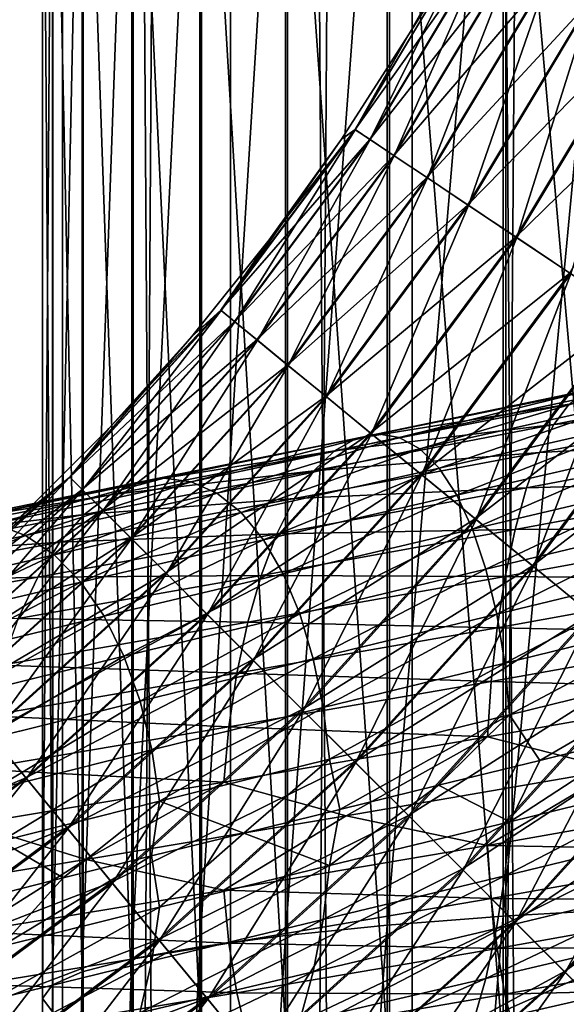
# Model space of a CAD drawing. Header units: metres. Extents: x -44 to 117, y -432 to 89.
# Tile 612 of 656: x -8.66 to -4.72, y -220.5 to -213.4. Entities that reach past the tile are written whole.
import ezdxf

# ---------------------------------------------------------------- set-up
doc = ezdxf.new("R2010")
doc.units = ezdxf.units.M
doc.layers.add('solid_125568', color=7, linetype='CONTINUOUS')

msp = doc.modelspace()

# ---------------------------------------------------------------- linework, layer by layer
at = {"layer": 'solid_125568'}
for points in [[(-4.446262, -312.487854, 241.561676), (-4.446262, -117.692879, 207.214066), (-5.834389, -117.79686, 206.62439)], [(-5.834389, -312.591827, 240.972), (-5.834389, -117.79686, 206.62439), (-7.143617, -117.928116, 205.87999)], [(-5.834389, -312.591827, 240.972), (-4.446262, -312.487854, 241.561676), (-5.834389, -117.79686, 206.62439)], [(-7.143617, -312.723083, 240.2276), (-7.143617, -117.928116, 205.87999), (-8.356239, -118.084877, 204.990936)], [(-7.143617, -312.723083, 240.2276), (-5.834389, -312.591827, 240.972), (-7.143617, -117.928116, 205.87999)], [(-8.356239, -312.879852, 239.338547), (-8.356239, -118.084877, 204.990936), (-9.455857, -118.26503, 203.969254)], [(-8.356239, -312.879852, 239.338547), (-7.143617, -312.723083, 240.2276), (-8.356239, -118.084877, 204.990936)], [(-9.455857, -313.059998, 238.316864), (-8.356239, -312.879852, 239.338547), (-9.455857, -118.26503, 203.969254)], [(-9.455857, -316.158295, 220.745651), (-9.455857, -121.363304, 186.398041), (-8.356239, -121.543457, 185.376373)], [(-8.356239, -316.33844, 219.723969), (-9.455857, -316.158295, 220.745651), (-8.356239, -121.543457, 185.376373)], [(-8.356239, -316.33844, 219.723969), (-8.356239, -121.543457, 185.376373), (-7.143617, -121.700218, 184.48732)], [(-7.143617, -316.495209, 218.83493), (-8.356239, -316.33844, 219.723969), (-7.143617, -121.700218, 184.48732)], [(-7.143617, -316.495209, 218.83493), (-7.143617, -121.700218, 184.48732), (-5.834389, -121.831474, 183.74292)], [(-5.834389, -316.626465, 218.09053), (-7.143617, -316.495209, 218.83493), (-5.834389, -121.831474, 183.74292)], [(-5.834389, -316.626465, 218.09053), (-5.834389, -121.831474, 183.74292), (-4.446262, -121.935455, 183.153229)], [(-4.446262, -316.730438, 217.500839), (-5.834389, -316.626465, 218.09053), (-4.446262, -121.935455, 183.153229)], [(-5.178002, -210.093796, 938.995422), (-6.01434, -219.929932, 938.967041), (-6.01434, -210.12149, 939.729309)], [(-5.178002, -210.093796, 938.995422), (-5.178002, -219.865402, 938.235474), (-6.01434, -219.929932, 938.967041)], [(-4.252891, -210.07048, 938.377075), (-5.178002, -219.865402, 938.235474), (-5.178002, -210.093796, 938.995422)], [(-4.252891, -210.07048, 938.377075), (-4.252891, -219.81105, 937.61908), (-5.178002, -219.865402, 938.235474)], [(-6.747565, -210.153046, 940.566101), (-7.365107, -220.084854, 940.723633), (-7.365107, -210.187958, 941.491455)], [(-6.747565, -210.153046, 940.566101), (-6.747565, -220.003494, 939.801208), (-7.365107, -220.084854, 940.723633)], [(-6.01434, -210.12149, 939.729309), (-6.747565, -220.003494, 939.801208), (-6.747565, -210.153046, 940.566101)], [(-6.01434, -210.12149, 939.729309), (-6.01434, -219.929932, 938.967041), (-6.747565, -220.003494, 939.801208)], [(-7.856378, -210.225601, 942.489502), (-8.212955, -220.265228, 942.768921), (-8.212955, -210.265335, 943.543152)], [(-7.856378, -210.225601, 942.489502), (-7.856378, -220.172592, 941.718567), (-8.212955, -220.265228, 942.768921)], [(-7.365107, -210.187958, 941.491455), (-7.856378, -220.172592, 941.718567), (-7.856378, -210.225601, 942.489502)], [(-7.365107, -210.187958, 941.491455), (-7.365107, -220.084854, 940.723633), (-7.856378, -220.172592, 941.718567)], [(-8.428726, -210.306503, 944.634338), (-8.499991, -220.458755, 944.963135), (-8.499991, -210.348358, 945.744385)], [(-8.428726, -210.306503, 944.634338), (-8.428726, -220.36116, 943.856628), (-8.499991, -220.458755, 944.963135)], [(-8.212955, -210.265335, 943.543152), (-8.428726, -220.36116, 943.856628), (-8.428726, -210.306503, 944.634338)], [(-8.212955, -210.265335, 943.543152), (-8.212955, -220.265228, 942.768921), (-8.428726, -220.36116, 943.856628)], [(-8.499991, -210.348358, 945.744385), (-8.425529, -220.55632, 946.069458), (-8.425529, -210.390228, 946.854126)], [(-8.499991, -210.348358, 945.744385), (-8.499991, -220.458755, 944.963135), (-8.425529, -220.55632, 946.069458)], [(-8.425529, -210.390228, 946.854126), (-8.206614, -220.652191, 947.156555), (-8.206614, -210.431351, 947.944702)], [(-8.425529, -210.390228, 946.854126), (-8.425529, -220.55632, 946.069458), (-8.206614, -220.652191, 947.156555)], [(-8.206614, -210.431351, 947.944702), (-7.847002, -220.744736, 948.205872), (-7.847002, -210.471054, 948.997314)], [(-8.206614, -210.431351, 947.944702), (-8.206614, -220.652191, 947.156555), (-7.847002, -220.744736, 948.205872)], [(-7.847002, -210.471054, 948.997314), (-7.352857, -220.832352, 949.199341), (-7.352857, -210.508636, 949.993958)], [(-7.847002, -210.471054, 948.997314), (-7.847002, -220.744736, 948.205872), (-7.352857, -220.832352, 949.199341)], [(-7.352857, -210.508636, 949.993958), (-6.732651, -220.913544, 950.119995), (-6.732651, -210.543488, 950.917542)], [(-7.352857, -210.508636, 949.993958), (-7.352857, -220.832352, 949.199341), (-6.732651, -220.913544, 950.119995)], [(-6.732651, -210.543488, 950.917542), (-5.997018, -220.986923, 950.952026), (-5.997018, -210.574951, 951.752197)], [(-6.732651, -210.543488, 950.917542), (-6.732651, -220.913544, 950.119995), (-5.997018, -220.986923, 950.952026)], [(-5.997018, -210.574951, 951.752197), (-5.158569, -221.051239, 951.681213), (-5.158569, -210.602554, 952.483643)], [(-5.997018, -210.574951, 951.752197), (-5.997018, -220.986923, 950.952026), (-5.158569, -221.051239, 951.681213)], [(-5.158569, -210.602554, 952.483643), (-4.231679, -221.105347, 952.294983), (-4.231679, -210.625763, 953.099365)], [(-5.158569, -210.602554, 952.483643), (-5.158569, -221.051239, 951.681213), (-4.231679, -221.105347, 952.294983)], [(-5.861856, -213.506638, 450), (-5.422051, -212.728745, 450), (-5.410296, -212.798355, 449.452484)], [(-5.41165, -212.797638, 450.53775), (-5.422051, -212.728745, 450), (-5.861856, -213.506638, 450)], [(-5.41165, -212.797638, 450.53775), (-5.861856, -213.506638, 450), (-6.246198, -214.190002, 450.53775)], [(-5.41165, -212.797638, 450.53775), (-6.246198, -214.190002, 450.53775), (-5.299761, -212.857437, 451.072662)], [(-5.861856, -213.506638, 450), (-5.410296, -212.798355, 449.452484), (-6.244923, -214.190842, 449.452484)], [(-6.138177, -214.262177, 448.917908), (-6.244923, -214.190842, 449.452484), (-5.410296, -212.798355, 449.452484)], [(-5.297074, -212.858871, 448.917908), (-6.138177, -214.262177, 448.917908), (-5.410296, -212.798355, 449.452484)], [(-6.246198, -214.190002, 450.53775), (-6.14071, -214.260483, 451.072662), (-5.299761, -212.857437, 451.072662)], [(-5.299761, -212.857437, 451.072662), (-6.14071, -214.260483, 451.072662), (-5.11538, -212.955994, 451.581116)], [(-5.96315, -214.37912, 448.410065), (-6.138177, -214.262177, 448.917908), (-5.297074, -212.858871, 448.917908)], [(-5.111426, -212.958115, 448.410065), (-5.96315, -214.37912, 448.410065), (-5.297074, -212.858871, 448.917908)], [(-6.14071, -214.260483, 451.072662), (-5.966877, -214.376633, 451.581116), (-5.11538, -212.955994, 451.581116)], [(-5.11538, -212.955994, 451.581116), (-5.966877, -214.376633, 451.581116), (-4.863055, -213.090866, 452.050568)], [(-5.724157, -214.538818, 447.941406), (-5.96315, -214.37912, 448.410065), (-5.111426, -212.958115, 448.410065)], [(-4.857932, -213.093597, 447.941406), (-5.724157, -214.538818, 447.941406), (-5.111426, -212.958115, 448.410065)], [(-5.966877, -214.376633, 451.581116), (-5.728987, -214.535583, 452.050568), (-4.863055, -213.090866, 452.050568)], [(-4.863055, -213.090866, 452.050568), (-5.728987, -214.535583, 452.050568), (-4.549013, -213.258728, 452.469421)], [(-5.427097, -214.737305, 447.52356), (-5.724157, -214.538818, 447.941406), (-4.857932, -213.093597, 447.941406)], [(-4.542847, -213.262024, 447.52356), (-5.427097, -214.737305, 447.52356), (-4.857932, -213.093597, 447.941406)], [(-5.728987, -214.535583, 452.050568), (-5.43291, -214.733414, 452.469421), (-4.549013, -213.258728, 452.469421)], [(-4.549013, -213.258728, 452.469421), (-5.43291, -214.733414, 452.469421), (-4.181001, -213.455429, 452.827362)], [(-5.079298, -214.969696, 447.16684), (-5.427097, -214.737305, 447.52356), (-4.542847, -213.262024, 447.52356)], [(-4.173944, -213.459198, 447.16684), (-5.079298, -214.969696, 447.16684), (-4.542847, -213.262024, 447.52356)], [(-6.343132, -214.259583, 450), (-5.861856, -213.506638, 450), (-6.244923, -214.190842, 449.452484)], [(-6.246198, -214.190002, 450.53775), (-5.861856, -213.506638, 450), (-6.343132, -214.259583, 450)], [(-5.43291, -214.733414, 452.469421), (-5.085951, -214.965256, 452.827362), (-4.181001, -213.455429, 452.827362)], [(-4.181001, -213.455429, 452.827362), (-5.085951, -214.965256, 452.827362), (-3.7681, -213.676132, 453.115509)], [(-4.689341, -215.230255, 446.879974), (-5.079298, -214.969696, 447.16684), (-4.173944, -213.459198, 447.16684)], [(-5.085951, -214.965256, 452.827362), (-4.696671, -215.225357, 453.115509), (-3.7681, -213.676132, 453.115509)], [(-6.246198, -214.190002, 450.53775), (-6.864464, -214.985382, 450), (-7.213204, -215.493851, 450.53775)], [(-6.246198, -214.190002, 450.53775), (-7.213204, -215.493851, 450.53775), (-6.14071, -214.260483, 451.072662)], [(-6.343132, -214.259583, 450), (-6.244923, -214.190842, 449.452484), (-7.212018, -215.494827, 449.452484)], [(-7.112778, -215.576263, 448.917908), (-7.212018, -215.494827, 449.452484), (-6.244923, -214.190842, 449.452484)], [(-6.138177, -214.262177, 448.917908), (-7.112778, -215.576263, 448.917908), (-6.244923, -214.190842, 449.452484)], [(-6.246198, -214.190002, 450.53775), (-6.343132, -214.259583, 450), (-6.864464, -214.985382, 450)], [(-7.213204, -215.493851, 450.53775), (-7.115132, -215.574341, 451.072662), (-6.14071, -214.260483, 451.072662)], [(-6.864464, -214.985382, 450), (-6.343132, -214.259583, 450), (-7.212018, -215.494827, 449.452484)], [(-6.14071, -214.260483, 451.072662), (-7.115132, -215.574341, 451.072662), (-5.966877, -214.376633, 451.581116)], [(-6.950056, -215.709808, 448.410065), (-7.112778, -215.576263, 448.917908), (-6.138177, -214.262177, 448.917908)], [(-5.96315, -214.37912, 448.410065), (-6.950056, -215.709808, 448.410065), (-6.138177, -214.262177, 448.917908)], [(-7.115132, -215.574341, 451.072662), (-6.953521, -215.70697, 451.581116), (-5.966877, -214.376633, 451.581116)], [(-5.966877, -214.376633, 451.581116), (-6.953521, -215.70697, 451.581116), (-5.728987, -214.535583, 452.050568)], [(-6.727866, -215.892166, 447.941406), (-6.950056, -215.709808, 448.410065), (-5.96315, -214.37912, 448.410065)], [(-5.724157, -214.538818, 447.941406), (-6.727866, -215.892166, 447.941406), (-5.96315, -214.37912, 448.410065)], [(-6.953521, -215.70697, 451.581116), (-6.732357, -215.888474, 452.050568), (-5.728987, -214.535583, 452.050568)], [(-5.728987, -214.535583, 452.050568), (-6.732357, -215.888474, 452.050568), (-5.43291, -214.733414, 452.469421)], [(-6.451692, -216.118805, 447.52356), (-6.727866, -215.892166, 447.941406), (-5.724157, -214.538818, 447.941406)], [(-5.427097, -214.737305, 447.52356), (-6.451692, -216.118805, 447.52356), (-5.724157, -214.538818, 447.941406)], [(-6.732357, -215.888474, 452.050568), (-6.457097, -216.11438, 452.469421), (-5.43291, -214.733414, 452.469421)], [(-5.43291, -214.733414, 452.469421), (-6.457097, -216.11438, 452.469421), (-5.085951, -214.965256, 452.827362)], [(-6.128346, -216.384171, 447.16684), (-6.451692, -216.118805, 447.52356), (-5.427097, -214.737305, 447.52356)], [(-5.079298, -214.969696, 447.16684), (-6.128346, -216.384171, 447.16684), (-5.427097, -214.737305, 447.52356)], [(-7.424326, -215.68187, 450), (-6.864464, -214.985382, 450), (-7.212018, -215.494827, 449.452484)], [(-7.213204, -215.493851, 450.53775), (-6.864464, -214.985382, 450), (-7.424326, -215.68187, 450)], [(-6.457097, -216.11438, 452.469421), (-6.134532, -216.379089, 452.827362), (-5.085951, -214.965256, 452.827362)], [(-5.085951, -214.965256, 452.827362), (-6.134532, -216.379089, 452.827362), (-4.696671, -215.225357, 453.115509)], [(-5.765806, -216.681702, 446.879974), (-6.128346, -216.384171, 447.16684), (-5.079298, -214.969696, 447.16684)], [(-4.689341, -215.230255, 446.879974), (-5.765806, -216.681702, 446.879974), (-5.079298, -214.969696, 447.16684)], [(-6.134532, -216.379089, 452.827362), (-5.772621, -216.676102, 453.115509), (-4.696671, -215.225357, 453.115509)], [(-4.696671, -215.225357, 453.115509), (-5.772621, -216.676102, 453.115509), (-4.274673, -215.507324, 453.326813)], [(-5.373018, -217.004059, 446.670105), (-5.765806, -216.681702, 446.879974), (-4.689341, -215.230255, 446.879974)], [(-4.266848, -215.512558, 446.670105), (-5.373018, -217.004059, 446.670105), (-4.689341, -215.230255, 446.879974)], [(-7.213204, -215.493851, 450.53775), (-8.021074, -216.347046, 450), (-8.303353, -216.69664, 450.53775)], [(-7.213204, -215.493851, 450.53775), (-8.303353, -216.69664, 450.53775), (-7.115132, -215.574341, 451.072662)], [(-7.424326, -215.68187, 450), (-7.212018, -215.494827, 449.452484), (-8.302268, -216.697739, 449.452484)], [(-8.211489, -216.788513, 448.917908), (-8.302268, -216.697739, 449.452484), (-7.212018, -215.494827, 449.452484)], [(-7.112778, -215.576263, 448.917908), (-8.211489, -216.788513, 448.917908), (-7.212018, -215.494827, 449.452484)], [(-7.213204, -215.493851, 450.53775), (-7.424326, -215.68187, 450), (-8.021074, -216.347046, 450)], [(-5.772621, -216.676102, 453.115509), (-5.380292, -216.998077, 453.326813), (-4.274673, -215.507324, 453.326813)], [(-4.274673, -215.507324, 453.326813), (-5.380292, -216.998077, 453.326813), (-3.830369, -215.804199, 453.456055)], [(-8.303353, -216.69664, 450.53775), (-8.213643, -216.786362, 451.072662), (-7.115132, -215.574341, 451.072662)], [(-7.115132, -215.574341, 451.072662), (-8.213643, -216.786362, 451.072662), (-6.953521, -215.70697, 451.581116)], [(-8.06264, -216.937363, 448.410065), (-8.211489, -216.788513, 448.917908), (-7.112778, -215.576263, 448.917908)], [(-6.950056, -215.709808, 448.410065), (-8.06264, -216.937363, 448.410065), (-7.112778, -215.576263, 448.917908)], [(-4.959672, -217.343277, 446.542419), (-5.373018, -217.004059, 446.670105), (-4.266848, -215.512558, 446.670105)], [(-3.822242, -215.809631, 446.542419), (-4.959672, -217.343277, 446.542419), (-4.266848, -215.512558, 446.670105)], [(-8.021074, -216.347046, 450), (-7.424326, -215.68187, 450), (-8.302268, -216.697739, 449.452484)], [(-8.213643, -216.786362, 451.072662), (-8.06581, -216.934189, 451.581116), (-6.953521, -215.70697, 451.581116)], [(-6.953521, -215.70697, 451.581116), (-8.06581, -216.934189, 451.581116), (-6.732357, -215.888474, 452.050568)], [(-7.859394, -217.14061, 447.941406), (-8.06264, -216.937363, 448.410065), (-6.950056, -215.709808, 448.410065)], [(-6.727866, -215.892166, 447.941406), (-7.859394, -217.14061, 447.941406), (-6.950056, -215.709808, 448.410065)], [(-5.380292, -216.998077, 453.326813), (-4.967227, -217.337082, 453.456055), (-3.830369, -215.804199, 453.456055)], [(-3.830369, -215.804199, 453.456055), (-4.967227, -217.337082, 453.456055), (-3.374722, -216.108658, 453.5)], [(-4.535966, -217.69101, 446.5), (-4.959672, -217.343277, 446.542419), (-3.822242, -215.809631, 446.542419)], [(-8.06581, -216.934189, 451.581116), (-7.863501, -217.136505, 452.050568), (-6.732357, -215.888474, 452.050568)], [(-6.732357, -215.888474, 452.050568), (-7.863501, -217.136505, 452.050568), (-6.457097, -216.11438, 452.469421)], [(-7.606764, -217.393234, 447.52356), (-7.859394, -217.14061, 447.941406), (-6.727866, -215.892166, 447.941406)], [(-6.451692, -216.118805, 447.52356), (-7.606764, -217.393234, 447.52356), (-6.727866, -215.892166, 447.941406)], [(-3.028856, -215.964828, 964.315979), (-4.813557, -216.317291, 963.868347), (-3.093615, -216.166534, 964.66333)], [(-4.703399, -216.171753, 963.502136), (-4.813557, -216.317291, 963.868347), (-3.028856, -215.964828, 964.315979)], [(-4.474086, -216.049561, 962.721924), (-6.082345, -216.386154, 962.12915), (-4.589206, -216.082352, 963.116882)], [(-5.928038, -216.410706, 961.747803), (-6.082345, -216.386154, 962.12915), (-4.474086, -216.049561, 962.721924)], [(-4.360679, -216.073746, 962.326416), (-5.928038, -216.410706, 961.747803), (-4.474086, -216.049561, 962.721924)], [(-5.779234, -216.492386, 961.374756), (-5.928038, -216.410706, 961.747803), (-4.360679, -216.073746, 962.326416)], [(-4.251315, -216.155228, 961.939758), (-5.779234, -216.492386, 961.374756), (-4.360679, -216.073746, 962.326416)], [(-7.863501, -217.136505, 452.050568), (-7.611709, -217.38829, 452.469421), (-6.457097, -216.11438, 452.469421)], [(-6.457097, -216.11438, 452.469421), (-7.611709, -217.38829, 452.469421), (-6.134532, -216.379089, 452.827362)], [(-7.310986, -217.689011, 447.16684), (-7.606764, -217.393234, 447.52356), (-6.451692, -216.118805, 447.52356)], [(-6.128346, -216.384171, 447.16684), (-7.310986, -217.689011, 447.16684), (-6.451692, -216.118805, 447.52356)], [(-4.589206, -216.082352, 963.116882), (-6.238849, -216.418411, 962.509644), (-4.703399, -216.171753, 963.502136)], [(-6.082345, -216.386154, 962.12915), (-6.238849, -216.418411, 962.509644), (-4.589206, -216.082352, 963.116882)], [(-4.967227, -217.337082, 453.456055), (-4.543616, -217.684723, 453.5), (-3.374722, -216.108658, 453.5)], [(-4.703399, -216.171753, 963.502136), (-6.393934, -216.507111, 962.880432), (-4.813557, -216.317291, 963.868347)], [(-6.238849, -216.418411, 962.509644), (-6.393934, -216.507111, 962.880432), (-4.703399, -216.171753, 963.502136)], [(-5.639321, -216.631516, 961.019104), (-5.779234, -216.492386, 961.374756), (-4.251315, -216.155228, 961.939758)], [(-4.148396, -216.294281, 961.571472), (-5.639321, -216.631516, 961.019104), (-4.251315, -216.155228, 961.939758)], [(-3.093615, -216.166534, 964.66333), (-4.916538, -216.518524, 964.206482), (-3.152194, -216.422302, 964.973328)], [(-4.813557, -216.317291, 963.868347), (-4.916538, -216.518524, 964.206482), (-3.093615, -216.166534, 964.66333)], [(-8.652959, -216.978928, 450), (-8.021074, -216.347046, 450), (-8.302268, -216.697739, 449.452484)], [(-8.303353, -216.69664, 450.53775), (-8.021074, -216.347046, 450), (-8.652959, -216.978928, 450)], [(-4.813557, -216.317291, 963.868347), (-6.54354, -216.65181, 963.232666), (-4.916538, -216.518524, 964.206482)], [(-6.393934, -216.507111, 962.880432), (-6.54354, -216.65181, 963.232666), (-4.813557, -216.317291, 963.868347)], [(-5.511723, -216.827118, 960.689026), (-5.639321, -216.631516, 961.019104), (-4.148396, -216.294281, 961.571472)], [(-4.054469, -216.489975, 961.229919), (-5.511723, -216.827118, 960.689026), (-4.148396, -216.294281, 961.571472)], [(-6.238849, -216.418411, 962.509644), (-7.818278, -216.737244, 961.730774), (-6.393934, -216.507111, 962.880432)], [(-7.622154, -216.705948, 961.369019), (-7.818278, -216.737244, 961.730774), (-6.238849, -216.418411, 962.509644)], [(-6.082345, -216.386154, 962.12915), (-7.622154, -216.705948, 961.369019), (-6.238849, -216.418411, 962.509644)], [(-7.428681, -216.731247, 961.006042), (-7.622154, -216.705948, 961.369019), (-6.082345, -216.386154, 962.12915)], [(-7.611709, -217.38829, 452.469421), (-7.316644, -217.68335, 452.827362), (-6.134532, -216.379089, 452.827362)], [(-5.928038, -216.410706, 961.747803), (-7.428681, -216.731247, 961.006042), (-6.082345, -216.386154, 962.12915)], [(-7.242114, -216.813477, 960.650696), (-7.428681, -216.731247, 961.006042), (-5.928038, -216.410706, 961.747803)], [(-6.134532, -216.379089, 452.827362), (-7.316644, -217.68335, 452.827362), (-5.772621, -216.676102, 453.115509)], [(-6.979355, -218.020645, 446.879974), (-7.310986, -217.689011, 447.16684), (-6.128346, -216.384171, 447.16684)], [(-5.779234, -216.492386, 961.374756), (-7.242114, -216.813477, 960.650696), (-5.928038, -216.410706, 961.747803)], [(-5.765806, -216.681702, 446.879974), (-6.979355, -218.020645, 446.879974), (-6.128346, -216.384171, 447.16684)], [(-3.152194, -216.422302, 964.973328), (-5.009942, -216.773682, 964.508057), (-3.204048, -216.724777, 965.241028)], [(-4.916538, -216.518524, 964.206482), (-5.009942, -216.773682, 964.508057), (-3.152194, -216.422302, 964.973328)], [(-7.06678, -216.952927, 960.311523), (-7.242114, -216.813477, 960.650696), (-5.779234, -216.492386, 961.374756)], [(-5.639321, -216.631516, 961.019104), (-7.06678, -216.952927, 960.311523), (-5.779234, -216.492386, 961.374756)], [(-5.39883, -217.073105, 960.390137), (-5.511723, -216.827118, 960.689026), (-4.054469, -216.489975, 961.229919)], [(-3.97137, -216.736191, 960.921082), (-5.39883, -217.073105, 960.390137), (-4.054469, -216.489975, 961.229919)], [(-6.393934, -216.507111, 962.880432), (-8.01251, -216.824783, 962.082886), (-6.54354, -216.65181, 963.232666)], [(-7.818278, -216.737244, 961.730774), (-8.01251, -216.824783, 962.082886), (-6.393934, -216.507111, 962.880432)], [(-4.916538, -216.518524, 964.206482), (-6.683573, -216.85202, 963.557617), (-5.009942, -216.773682, 964.508057)], [(-6.54354, -216.65181, 963.232666), (-6.683573, -216.85202, 963.557617), (-4.916538, -216.518524, 964.206482)], [(-6.906947, -217.148651, 959.996399), (-7.06678, -216.952927, 960.311523), (-5.639321, -216.631516, 961.019104)], [(-5.511723, -216.827118, 960.689026), (-6.906947, -217.148651, 959.996399), (-5.639321, -216.631516, 961.019104)], [(-8.303353, -216.69664, 450.53775), (-9.318127, -217.575668, 450), (-9.506147, -217.786789, 450.53775)], [(-8.303353, -216.69664, 450.53775), (-9.506147, -217.786789, 450.53775), (-8.213643, -216.786362, 451.072662)], [(-8.652959, -216.978928, 450), (-8.302268, -216.697739, 449.452484), (-9.505175, -217.787979, 449.452484)], [(-9.42373, -217.887222, 448.917908), (-9.505175, -217.787979, 449.452484), (-8.302268, -216.697739, 449.452484)], [(-8.211489, -216.788513, 448.917908), (-9.42373, -217.887222, 448.917908), (-8.302268, -216.697739, 449.452484)], [(-8.303353, -216.69664, 450.53775), (-8.652959, -216.978928, 450), (-9.318127, -217.575668, 450)], [(-7.622154, -216.705948, 961.369019), (-9.076438, -217.008865, 960.450745), (-7.818278, -216.737244, 961.730774)], [(-8.84597, -217.035309, 960.110229), (-9.076438, -217.008865, 960.450745), (-7.622154, -216.705948, 961.369019)], [(-7.428681, -216.731247, 961.006042), (-8.84597, -217.035309, 960.110229), (-7.622154, -216.705948, 961.369019)], [(-6.54354, -216.65181, 963.232666), (-8.199882, -216.968109, 962.417053), (-6.683573, -216.85202, 963.557617)], [(-8.01251, -216.824783, 962.082886), (-8.199882, -216.968109, 962.417053), (-6.54354, -216.65181, 963.232666)], [(-7.316644, -217.68335, 452.827362), (-6.985588, -218.014404, 453.115509), (-5.772621, -216.676102, 453.115509)], [(-5.772621, -216.676102, 453.115509), (-6.985588, -218.014404, 453.115509), (-5.380292, -216.998077, 453.326813)], [(-6.620054, -218.379944, 446.670105), (-6.979355, -218.020645, 446.879974), (-5.765806, -216.681702, 446.879974)], [(-5.373018, -217.004059, 446.670105), (-6.620054, -218.379944, 446.670105), (-5.765806, -216.681702, 446.879974)], [(-7.818278, -216.737244, 961.730774), (-9.309983, -217.038788, 960.789673), (-8.01251, -216.824783, 962.082886)], [(-9.076438, -217.008865, 960.450745), (-9.309983, -217.038788, 960.789673), (-7.818278, -216.737244, 961.730774)], [(-8.623734, -217.118408, 959.776367), (-8.84597, -217.035309, 960.110229), (-7.428681, -216.731247, 961.006042)], [(-7.242114, -216.813477, 960.650696), (-8.623734, -217.118408, 959.776367), (-7.428681, -216.731247, 961.006042)], [(-5.009942, -216.773682, 964.508057), (-6.810739, -217.106003, 963.847107), (-5.092627, -217.075439, 964.768127)], [(-6.683573, -216.85202, 963.557617), (-6.810739, -217.106003, 963.847107), (-5.009942, -216.773682, 964.508057)], [(-5.302612, -217.362122, 960.127502), (-5.39883, -217.073105, 960.390137), (-3.97137, -216.736191, 960.921082)], [(-3.900591, -217.025574, 960.650024), (-5.302612, -217.362122, 960.127502), (-3.97137, -216.736191, 960.921082)], [(-3.204048, -216.724777, 965.241028), (-5.092627, -217.075439, 964.768127), (-3.248623, -217.06514, 965.462158)], [(-5.009942, -216.773682, 964.508057), (-5.092627, -217.075439, 964.768127), (-3.204048, -216.724777, 965.241028)], [(-8.01251, -216.824783, 962.082886), (-9.541183, -217.124695, 961.119141), (-8.199882, -216.968109, 962.417053)], [(-9.309983, -217.038788, 960.789673), (-9.541183, -217.124695, 961.119141), (-8.01251, -216.824783, 962.082886)], [(-9.506147, -217.786789, 450.53775), (-9.425663, -217.884872, 451.072662), (-8.213643, -216.786362, 451.072662)], [(-8.213643, -216.786362, 451.072662), (-9.425663, -217.884872, 451.072662), (-8.06581, -216.934189, 451.581116)], [(-9.290188, -218.049942, 448.410065), (-9.42373, -217.887222, 448.917908), (-8.211489, -216.788513, 448.917908)], [(-8.06264, -216.937363, 448.410065), (-9.290188, -218.049942, 448.410065), (-8.211489, -216.788513, 448.917908)], [(-8.414945, -217.258469, 959.457336), (-8.623734, -217.118408, 959.776367), (-7.242114, -216.813477, 960.650696)], [(-7.06678, -216.952927, 960.311523), (-8.414945, -217.258469, 959.457336), (-7.242114, -216.813477, 960.650696)], [(-6.683573, -216.85202, 963.557617), (-8.37539, -217.166779, 962.724915), (-6.810739, -217.106003, 963.847107)], [(-8.199882, -216.968109, 962.417053), (-8.37539, -217.166779, 962.724915), (-6.683573, -216.85202, 963.557617)], [(-6.76553, -217.394547, 959.710693), (-6.906947, -217.148651, 959.996399), (-5.511723, -216.827118, 960.689026)], [(-5.39883, -217.073105, 960.390137), (-6.76553, -217.394547, 959.710693), (-5.511723, -216.827118, 960.689026)], [(-8.199882, -216.968109, 962.417053), (-9.764216, -217.266159, 961.431335), (-8.37539, -217.166779, 962.724915)], [(-9.541183, -217.124695, 961.119141), (-9.764216, -217.266159, 961.431335), (-8.199882, -216.968109, 962.417053)], [(-9.318127, -217.575668, 450), (-8.652959, -216.978928, 450), (-9.505175, -217.787979, 449.452484)], [(-9.425663, -217.884872, 451.072662), (-9.293032, -218.046478, 451.581116), (-8.06581, -216.934189, 451.581116)], [(-8.06581, -216.934189, 451.581116), (-9.293032, -218.046478, 451.581116), (-7.863501, -217.136505, 452.050568)], [(-9.107841, -218.272141, 447.941406), (-9.290188, -218.049942, 448.410065), (-8.06264, -216.937363, 448.410065)], [(-7.859394, -217.14061, 447.941406), (-9.107841, -218.272141, 447.941406), (-8.06264, -216.937363, 448.410065)], [(-8.22467, -217.454529, 959.160522), (-8.414945, -217.258469, 959.457336), (-7.06678, -216.952927, 960.311523)], [(-6.906947, -217.148651, 959.996399), (-8.22467, -217.454529, 959.160522), (-7.06678, -216.952927, 960.311523)], [(-6.985588, -218.014404, 453.115509), (-6.626708, -218.373291, 453.326813), (-5.380292, -216.998077, 453.326813)], [(-5.380292, -216.998077, 453.326813), (-6.626708, -218.373291, 453.326813), (-4.967227, -217.337082, 453.456055)], [(-8.623734, -217.118408, 959.776367), (-9.907877, -217.40715, 958.760559), (-8.84597, -217.035309, 960.110229)], [(-6.241948, -218.758057, 446.542419), (-6.620054, -218.379944, 446.670105), (-5.373018, -217.004059, 446.670105)], [(-4.959672, -217.343277, 446.542419), (-6.241948, -218.758057, 446.542419), (-5.373018, -217.004059, 446.670105)], [(-5.224833, -217.686737, 959.906189), (-5.302612, -217.362122, 960.127502), (-3.900591, -217.025574, 960.650024)], [(-3.843409, -217.350708, 960.422119), (-5.224833, -217.686737, 959.906189), (-3.900591, -217.025574, 960.650024)], [(-3.248623, -217.06514, 965.462158), (-5.16353, -217.414993, 964.982605), (-3.285001, -217.434509, 965.632751)], [(-5.092627, -217.075439, 964.768127), (-5.16353, -217.414993, 964.982605), (-3.248623, -217.06514, 965.462158)], [(-9.667994, -217.548111, 958.465088), (-9.907877, -217.40715, 958.760559), (-8.623734, -217.118408, 959.776367)], [(-8.414945, -217.258469, 959.457336), (-9.667994, -217.548111, 958.465088), (-8.623734, -217.118408, 959.776367)], [(-9.293032, -218.046478, 451.581116), (-9.111526, -218.267639, 452.050568), (-7.863501, -217.136505, 452.050568)], [(-7.863501, -217.136505, 452.050568), (-9.111526, -218.267639, 452.050568), (-7.611709, -217.38829, 452.469421)], [(-8.881191, -218.548309, 447.52356), (-9.107841, -218.272141, 447.941406), (-7.859394, -217.14061, 447.941406)], [(-7.606764, -217.393234, 447.52356), (-8.881191, -218.548309, 447.52356), (-7.859394, -217.14061, 447.941406)], [(-6.810739, -217.106003, 963.847107), (-8.534886, -217.419037, 962.99884), (-6.923314, -217.406464, 964.096313)], [(-8.37539, -217.166779, 962.724915), (-8.534886, -217.419037, 962.99884), (-6.810739, -217.106003, 963.847107)], [(-5.092627, -217.075439, 964.768127), (-6.923314, -217.406464, 964.096313), (-5.16353, -217.414993, 964.982605)], [(-6.810739, -217.106003, 963.847107), (-6.923314, -217.406464, 964.096313), (-5.092627, -217.075439, 964.768127)], [(-6.644955, -217.683243, 959.459106), (-6.76553, -217.394547, 959.710693), (-5.39883, -217.073105, 960.390137)], [(-5.302612, -217.362122, 960.127502), (-6.644955, -217.683243, 959.459106), (-5.39883, -217.073105, 960.390137)], [(-8.37539, -217.166779, 962.724915), (-9.97323, -217.462738, 961.718628), (-8.534886, -217.419037, 962.99884)], [(-9.764216, -217.266159, 961.431335), (-9.97323, -217.462738, 961.718628), (-8.37539, -217.166779, 962.724915)], [(-8.056315, -217.70047, 958.890808), (-8.22467, -217.454529, 959.160522), (-6.906947, -217.148651, 959.996399)], [(-6.76553, -217.394547, 959.710693), (-8.056315, -217.70047, 958.890808), (-6.906947, -217.148651, 959.996399)], [(-9.449429, -217.74472, 958.189636), (-9.667994, -217.548111, 958.465088), (-8.414945, -217.258469, 959.457336)], [(-8.22467, -217.454529, 959.160522), (-9.449429, -217.74472, 958.189636), (-8.414945, -217.258469, 959.457336)], [(-6.626708, -218.373291, 453.326813), (-6.248859, -218.751144, 453.456055), (-4.967227, -217.337082, 453.456055)], [(-4.967227, -217.337082, 453.456055), (-6.248859, -218.751144, 453.456055), (-4.543616, -217.684723, 453.5)], [(-5.854366, -219.14563, 446.5), (-6.241948, -218.758057, 446.542419), (-4.959672, -217.343277, 446.542419)], [(-4.535966, -217.69101, 446.5), (-5.854366, -219.14563, 446.5), (-4.959672, -217.343277, 446.542419)], [(-5.167202, -218.039536, 959.731384), (-5.224833, -217.686737, 959.906189), (-3.843409, -217.350708, 960.422119)], [(-3.801045, -217.704147, 960.242493), (-5.167202, -218.039536, 959.731384), (-3.843409, -217.350708, 960.422119)], [(-8.534886, -217.419037, 962.99884), (-10.163267, -217.712708, 961.973633), (-8.676085, -217.717621, 963.234192)], [(-9.97323, -217.462738, 961.718628), (-10.163267, -217.712708, 961.973633), (-8.534886, -217.419037, 962.99884)], [(-9.111526, -218.267639, 452.050568), (-8.885627, -218.542908, 452.469421), (-7.611709, -217.38829, 452.469421)], [(-7.611709, -217.38829, 452.469421), (-8.885627, -218.542908, 452.469421), (-7.316644, -217.68335, 452.827362)], [(-8.615828, -218.871658, 447.16684), (-8.881191, -218.548309, 447.52356), (-7.606764, -217.393234, 447.52356)], [(-6.923314, -217.406464, 964.096313), (-8.676085, -217.717621, 963.234192), (-7.019741, -217.744629, 964.301453)], [(-8.534886, -217.419037, 962.99884), (-8.676085, -217.717621, 963.234192), (-6.923314, -217.406464, 964.096313)], [(-7.310986, -217.689011, 447.16684), (-8.615828, -218.871658, 447.16684), (-7.606764, -217.393234, 447.52356)], [(-7.912737, -217.988953, 958.652771), (-8.056315, -217.70047, 958.890808), (-6.76553, -217.394547, 959.710693)], [(-6.644955, -217.683243, 959.459106), (-7.912737, -217.988953, 958.652771), (-6.76553, -217.394547, 959.710693)], [(-6.923314, -217.406464, 964.096313), (-7.019741, -217.744629, 964.301453), (-5.16353, -217.414993, 964.982605)], [(-5.16353, -217.414993, 964.982605), (-7.019741, -217.744629, 964.301453), (-5.221237, -217.783478, 965.147583)], [(-6.547454, -218.007339, 959.246582), (-6.644955, -217.683243, 959.459106), (-5.302612, -217.362122, 960.127502)], [(-5.224833, -217.686737, 959.906189), (-6.547454, -218.007339, 959.246582), (-5.302612, -217.362122, 960.127502)], [(-5.16353, -217.414993, 964.982605), (-5.221237, -217.783478, 965.147583), (-3.285001, -217.434509, 965.632751)], [(-9.256039, -217.990875, 957.938721), (-9.449429, -217.74472, 958.189636), (-8.22467, -217.454529, 959.160522)], [(-8.056315, -217.70047, 958.890808), (-9.256039, -217.990875, 957.938721), (-8.22467, -217.454529, 959.160522)], [(-3.285001, -217.434509, 965.632751), (-5.221237, -217.783478, 965.147583), (-3.312152, -217.823975, 965.748718)], [(-9.091079, -218.279221, 957.716614), (-9.256039, -217.990875, 957.938721), (-8.056315, -217.70047, 958.890808)], [(-7.912737, -217.988953, 958.652771), (-9.091079, -218.279221, 957.716614), (-8.056315, -217.70047, 958.890808)], [(-8.885627, -218.542908, 452.469421), (-8.620904, -218.865463, 452.827362), (-7.316644, -217.68335, 452.827362)], [(-7.316644, -217.68335, 452.827362), (-8.620904, -218.865463, 452.827362), (-6.985588, -218.014404, 453.115509)], [(-8.318299, -219.234192, 446.879974), (-8.615828, -218.871658, 447.16684), (-7.310986, -217.689011, 447.16684)], [(-6.979355, -218.020645, 446.879974), (-8.318299, -219.234192, 446.879974), (-7.310986, -217.689011, 447.16684)], [(-7.796608, -218.312531, 958.451111), (-7.912737, -217.988953, 958.652771), (-6.644955, -217.683243, 959.459106)], [(-6.547454, -218.007339, 959.246582), (-7.796608, -218.312531, 958.451111), (-6.644955, -217.683243, 959.459106)], [(-6.475207, -218.359406, 959.078064), (-6.547454, -218.007339, 959.246582), (-5.224833, -217.686737, 959.906189)], [(-5.167202, -218.039536, 959.731384), (-6.475207, -218.359406, 959.078064), (-5.224833, -217.686737, 959.906189)], [(-6.248859, -218.751144, 453.456055), (-5.861363, -219.138641, 453.5), (-4.543616, -217.684723, 453.5)], [(-4.543616, -217.684723, 453.5), (-5.861363, -219.138641, 453.5), (-4.11991, -218.032455, 453.457581)], [(-5.46687, -219.533127, 446.543945), (-5.854366, -219.14563, 446.5), (-4.535966, -217.69101, 446.5)], [(-4.112355, -218.038651, 446.543945), (-5.46687, -219.533127, 446.543945), (-4.535966, -217.69101, 446.5)], [(-5.131438, -218.413086, 959.608093), (-5.167202, -218.039536, 959.731384), (-3.801045, -217.704147, 960.242493)], [(-3.774726, -218.078476, 960.116577), (-5.131438, -218.413086, 959.608093), (-3.801045, -217.704147, 960.242493)], [(-8.676085, -217.717621, 963.234192), (-8.796948, -218.053833, 963.427307), (-7.019741, -217.744629, 964.301453)], [(-7.019741, -217.744629, 964.301453), (-8.796948, -218.053833, 963.427307), (-7.098121, -218.111679, 964.458679)], [(-7.019741, -217.744629, 964.301453), (-7.098121, -218.111679, 964.458679), (-5.221237, -217.783478, 965.147583)], [(-5.221237, -217.783478, 965.147583), (-7.098121, -218.111679, 964.458679), (-5.264222, -218.172028, 965.259216)], [(-5.221237, -217.783478, 965.147583), (-5.264222, -218.172028, 965.259216), (-3.312152, -217.823975, 965.748718)], [(-3.312152, -217.823975, 965.748718), (-5.264222, -218.172028, 965.259216), (-3.329029, -218.22464, 965.805969)], [(-8.957634, -218.602325, 957.52771), (-9.091079, -218.279221, 957.716614), (-7.912737, -217.988953, 958.652771)], [(-7.796608, -218.312531, 958.451111), (-8.957634, -218.602325, 957.52771), (-7.912737, -217.988953, 958.652771)], [(-8.796948, -218.053833, 963.427307), (-8.89512, -218.418915, 963.574646), (-7.098121, -218.111679, 964.458679)], [(-8.620904, -218.865463, 452.827362), (-8.323892, -219.227386, 453.115509), (-6.985588, -218.014404, 453.115509)], [(-6.985588, -218.014404, 453.115509), (-8.323892, -219.227386, 453.115509), (-6.626708, -218.373291, 453.326813)], [(-7.995946, -219.626984, 446.670105), (-8.318299, -219.234192, 446.879974), (-6.979355, -218.020645, 446.879974)], [(-6.620054, -218.379944, 446.670105), (-7.995946, -219.626984, 446.670105), (-6.979355, -218.020645, 446.879974)], [(-7.710554, -218.663818, 958.290466), (-7.796608, -218.312531, 958.451111), (-6.547454, -218.007339, 959.246582)], [(-6.475207, -218.359406, 959.078064), (-7.710554, -218.663818, 958.290466), (-6.547454, -218.007339, 959.246582)], [(-6.430398, -218.73204, 958.958557), (-6.475207, -218.359406, 959.078064), (-5.167202, -218.039536, 959.731384)], [(-5.131438, -218.413086, 959.608093), (-6.430398, -218.73204, 958.958557), (-5.167202, -218.039536, 959.731384)], [(-5.861363, -219.138641, 453.5), (-5.473781, -219.526215, 453.457581), (-4.11991, -218.032455, 453.457581)], [(-4.11991, -218.032455, 453.457581), (-5.473781, -219.526215, 453.457581), (-3.706564, -218.371674, 453.329895)], [(-5.089021, -219.91098, 446.673187), (-5.46687, -219.533127, 446.543945), (-4.112355, -218.038651, 446.543945)], [(-3.699289, -218.377655, 446.673187), (-5.089021, -219.91098, 446.673187), (-4.112355, -218.038651, 446.543945)], [(-7.098121, -218.111679, 964.458679), (-8.89512, -218.418915, 963.574646), (-7.156451, -218.498795, 964.564331)], [(-7.098121, -218.111679, 964.458679), (-7.156451, -218.498795, 964.564331), (-5.264222, -218.172028, 965.259216)], [(-3.774726, -218.078476, 960.116577), (-4.913818, -218.740662, 959.630188), (-5.131438, -218.413086, 959.608093)], [(-3.774726, -218.078476, 960.116577), (-4.167559, -218.55687, 959.916565), (-4.913818, -218.740662, 959.630188)], [(-5.264222, -218.172028, 965.259216), (-7.156451, -218.498795, 964.564331), (-5.290941, -218.571777, 965.313538)], [(-5.264222, -218.172028, 965.259216), (-5.290941, -218.571777, 965.313538), (-3.329029, -218.22464, 965.805969)], [(-3.329029, -218.22464, 965.805969), (-5.290941, -218.571777, 965.313538), (-4.368344, -218.805832, 965.568909)], [(-8.858746, -218.952759, 957.376404), (-8.957634, -218.602325, 957.52771), (-7.796608, -218.312531, 958.451111)], [(-7.710554, -218.663818, 958.290466), (-8.858746, -218.952759, 957.376404), (-7.796608, -218.312531, 958.451111)], [(-8.89512, -218.418915, 963.574646), (-8.968138, -218.804077, 963.672791), (-7.156451, -218.498795, 964.564331)], [(-8.323892, -219.227386, 453.115509), (-8.001916, -219.619705, 453.326813), (-6.626708, -218.373291, 453.326813)], [(-6.626708, -218.373291, 453.326813), (-8.001916, -219.619705, 453.326813), (-6.248859, -218.751144, 453.456055)], [(-7.656722, -220.040329, 446.542419), (-7.995946, -219.626984, 446.670105), (-6.620054, -218.379944, 446.670105)], [(-7.657204, -219.03537, 958.175598), (-7.710554, -218.663818, 958.290466), (-6.475207, -218.359406, 959.078064)], [(-6.430398, -218.73204, 958.958557), (-7.657204, -219.03537, 958.175598), (-6.475207, -218.359406, 959.078064)], [(-6.241948, -218.758057, 446.542419), (-7.656722, -220.040329, 446.542419), (-6.620054, -218.379944, 446.670105)], [(-5.131438, -218.413086, 959.608093), (-6.357176, -219.094696, 958.926514), (-6.430398, -218.73204, 958.958557)], [(-5.131438, -218.413086, 959.608093), (-5.644375, -218.919907, 959.299927), (-6.357176, -219.094696, 958.926514)], [(-5.131438, -218.413086, 959.608093), (-4.913818, -218.740662, 959.630188), (-5.644375, -218.919907, 959.299927)], [(-5.473781, -219.526215, 453.457581), (-5.095675, -219.904327, 453.329895), (-3.706564, -218.371674, 453.329895)], [(-3.706564, -218.371674, 453.329895), (-5.095675, -219.904327, 453.329895), (-3.313776, -218.694031, 453.120026)], [(-4.730141, -220.269867, 446.884491), (-5.089021, -219.91098, 446.673187), (-3.699289, -218.377655, 446.673187)], [(-3.306961, -218.699615, 446.884491), (-4.730141, -220.269867, 446.884491), (-3.699289, -218.377655, 446.673187)], [(-8.885627, -218.542908, 452.469421), (-10.266582, -219.567093, 452.469421), (-8.620904, -218.865463, 452.827362)], [(-8.615828, -218.871658, 447.16684), (-10.030306, -219.9207, 447.16684), (-8.881191, -218.548309, 447.52356)], [(-7.156451, -218.498795, 964.564331), (-8.968138, -218.804077, 963.672791), (-7.192709, -218.897141, 964.614685)], [(-7.156451, -218.498795, 964.564331), (-7.192709, -218.897141, 964.614685), (-5.290941, -218.571777, 965.313538)], [(-5.131298, -219.182938, 959.533142), (-4.913818, -218.740662, 959.630188), (-4.167559, -218.55687, 959.916565)], [(-3.774453, -218.850327, 960.042786), (-5.131298, -219.182938, 959.533142), (-4.167559, -218.55687, 959.916565)], [(-5.290941, -218.571777, 965.313538), (-7.192709, -218.897141, 964.614685), (-6.311181, -219.141708, 964.963928)], [(-5.290941, -218.571777, 965.313538), (-6.311181, -219.141708, 964.963928), (-4.368344, -218.805832, 965.568909)], [(-8.797458, -219.323135, 957.26709), (-8.858746, -218.952759, 957.376404), (-7.710554, -218.663818, 958.290466)], [(-7.657204, -219.03537, 958.175598), (-8.797458, -219.323135, 957.26709), (-7.710554, -218.663818, 958.290466)], [(-5.095675, -219.904327, 453.329895), (-4.736374, -220.263626, 453.120026), (-3.313776, -218.694031, 453.120026)], [(-3.313776, -218.694031, 453.120026), (-4.736374, -220.263626, 453.120026), (-2.951236, -218.991562, 452.83316)], [(-4.399085, -220.600922, 447.172638), (-4.730141, -220.269867, 446.884491), (-3.306961, -218.699615, 446.884491)], [(-8.001916, -219.619705, 453.326813), (-7.662922, -220.032776, 453.456055), (-6.248859, -218.751144, 453.456055)], [(-6.248859, -218.751144, 453.456055), (-7.662922, -220.032776, 453.456055), (-5.861363, -219.138641, 453.5)], [(-6.430398, -218.73204, 958.958557), (-7.048927, -219.264832, 958.511475), (-7.657204, -219.03537, 958.175598)], [(-7.308995, -220.464035, 446.5), (-7.656722, -220.040329, 446.542419), (-6.241948, -218.758057, 446.542419)], [(-5.854366, -219.14563, 446.5), (-7.308995, -220.464035, 446.5), (-6.241948, -218.758057, 446.542419)], [(-6.430398, -218.73204, 958.958557), (-6.357176, -219.094696, 958.926514), (-7.048927, -219.264832, 958.511475)], [(-5.131298, -219.182938, 959.533142), (-5.644375, -218.919907, 959.299927), (-4.913818, -218.740662, 959.630188)], [(-8.968138, -218.804077, 963.672791), (-9.013527, -219.200546, 963.718323), (-7.192709, -218.897141, 964.614685)], [(-4.368344, -218.805832, 965.568909), (-6.311181, -219.141708, 964.963928), (-5.290916, -219.354568, 965.238464)], [(-4.368344, -218.805832, 965.568909), (-5.290916, -219.354568, 965.238464), (-3.3289, -219.009109, 965.732117)], [(-10.266582, -219.567093, 452.469421), (-10.034751, -219.914047, 452.827362), (-8.620904, -218.865463, 452.827362)], [(-8.620904, -218.865463, 452.827362), (-10.034751, -219.914047, 452.827362), (-8.323892, -219.227386, 453.115509)], [(-9.769745, -220.310654, 446.879974), (-10.030306, -219.9207, 447.16684), (-8.615828, -218.871658, 447.16684)], [(-8.318299, -219.234192, 446.879974), (-9.769745, -220.310654, 446.879974), (-8.615828, -218.871658, 447.16684)], [(-7.192709, -218.897141, 964.614685), (-9.013527, -219.200546, 963.718323), (-8.18831, -219.456116, 964.151794)], [(-7.192709, -218.897141, 964.614685), (-8.18831, -219.456116, 964.151794), (-6.311181, -219.141708, 964.963928)], [(-5.167396, -219.573257, 959.581726), (-5.131298, -219.182938, 959.533142), (-3.774453, -218.850327, 960.042786)], [(-3.800998, -219.241745, 960.095276), (-5.167396, -219.573257, 959.581726), (-3.774453, -218.850327, 960.042786)], [(-6.430393, -219.499344, 958.882446), (-6.357176, -219.094696, 958.926514), (-5.644375, -218.919907, 959.299927)], [(-5.131298, -219.182938, 959.533142), (-6.430393, -219.499344, 958.882446), (-5.644375, -218.919907, 959.299927)], [(-7.657204, -219.03537, 958.175598), (-8.350144, -219.588882, 957.56842), (-8.797458, -219.323135, 957.26709)], [(-7.657204, -219.03537, 958.175598), (-7.714658, -219.429718, 958.057739), (-8.350144, -219.588882, 957.56842)], [(-7.657204, -219.03537, 958.175598), (-7.048927, -219.264832, 958.511475), (-7.714658, -219.429718, 958.057739)], [(-3.3289, -219.009109, 965.732117), (-5.290916, -219.354568, 965.238464), (-3.312503, -219.391922, 965.600952)], [(-4.736374, -220.263626, 453.120026), (-4.404743, -220.595261, 452.83316), (-2.951236, -218.991562, 452.83316)], [(-6.430393, -219.499344, 958.882446), (-7.048927, -219.264832, 958.511475), (-6.357176, -219.094696, 958.926514)], [(-9.013527, -219.200546, 963.718323), (-9.98103, -219.749344, 963.139465), (-8.18831, -219.456116, 964.151794)], [(-6.311181, -219.141708, 964.963928), (-8.18831, -219.456116, 964.151794), (-7.192788, -219.677551, 964.538452)], [(-7.662922, -220.032776, 453.456055), (-7.315273, -220.45639, 453.5), (-5.861363, -219.138641, 453.5)], [(-5.861363, -219.138641, 453.5), (-7.315273, -220.45639, 453.5), (-5.473781, -219.526215, 453.457581)], [(-6.961347, -220.88765, 446.543945), (-7.308995, -220.464035, 446.5), (-5.854366, -219.14563, 446.5)], [(-6.311181, -219.141708, 964.963928), (-7.192788, -219.677551, 964.538452), (-5.290916, -219.354568, 965.238464)], [(-5.46687, -219.533127, 446.543945), (-6.961347, -220.88765, 446.543945), (-5.854366, -219.14563, 446.5)], [(-6.475636, -219.888184, 958.926147), (-6.430393, -219.499344, 958.882446), (-5.131298, -219.182938, 959.533142)], [(-5.167396, -219.573257, 959.581726), (-6.475636, -219.888184, 958.926147), (-5.131298, -219.182938, 959.533142)], [(-10.034751, -219.914047, 452.827362), (-9.774642, -220.303329, 453.115509), (-8.323892, -219.227386, 453.115509)], [(-8.323892, -219.227386, 453.115509), (-9.774642, -220.303329, 453.115509), (-8.001916, -219.619705, 453.326813)], [(-9.487444, -220.733154, 446.670105), (-9.769745, -220.310654, 446.879974), (-8.318299, -219.234192, 446.879974)], [(-7.995946, -219.626984, 446.670105), (-9.487444, -220.733154, 446.670105), (-8.318299, -219.234192, 446.879974)], [(-7.657334, -219.799622, 958.09845), (-7.714658, -219.429718, 958.057739), (-7.048927, -219.264832, 958.511475)], [(-6.430393, -219.499344, 958.882446), (-7.657334, -219.799622, 958.09845), (-7.048927, -219.264832, 958.511475)], [(-5.225605, -219.953186, 959.684814), (-5.167396, -219.573257, 959.581726), (-3.800998, -219.241745, 960.095276)], [(-3.843858, -219.622864, 960.204285), (-5.225605, -219.953186, 959.684814), (-3.800998, -219.241745, 960.095276)], [(-8.797458, -219.323135, 957.26709), (-8.350144, -219.588882, 957.56842), (-8.955413, -219.74292, 957.043762)], [(-5.290916, -219.354568, 965.238464), (-7.192788, -219.677551, 964.538452), (-5.26476, -219.736557, 965.108948)], [(-5.290916, -219.354568, 965.238464), (-5.26476, -219.736557, 965.108948), (-3.312503, -219.391922, 965.600952)], [(-3.312503, -219.391922, 965.600952), (-5.26476, -219.736557, 965.108948), (-3.286067, -219.752777, 965.414185)], [(-8.18831, -219.456116, 964.151794), (-9.98103, -219.749344, 963.139465), (-9.013709, -219.977905, 963.64093)], [(-8.18831, -219.456116, 964.151794), (-9.013709, -219.977905, 963.64093), (-7.192788, -219.677551, 964.538452)], [(-8.797721, -220.083801, 957.188843), (-8.350144, -219.588882, 957.56842), (-7.714658, -219.429718, 958.057739)], [(-7.657334, -219.799622, 958.09845), (-8.797721, -220.083801, 957.188843), (-7.714658, -219.429718, 958.057739)], [(-7.711215, -220.1866, 958.136353), (-7.657334, -219.799622, 958.09845), (-6.430393, -219.499344, 958.882446)], [(-6.475636, -219.888184, 958.926147), (-7.711215, -220.1866, 958.136353), (-6.430393, -219.499344, 958.882446)], [(-7.315273, -220.45639, 453.5), (-6.967547, -220.880096, 453.457581), (-5.473781, -219.526215, 453.457581)], [(-5.473781, -219.526215, 453.457581), (-6.967547, -220.880096, 453.457581), (-5.095675, -219.904327, 453.329895)], [(-6.622353, -221.300705, 446.673187), (-6.961347, -220.88765, 446.543945), (-5.46687, -219.533127, 446.543945)], [(-5.089021, -219.91098, 446.673187), (-6.622353, -221.300705, 446.673187), (-5.46687, -219.533127, 446.543945)], [(-9.774642, -220.303329, 453.115509), (-9.492672, -220.725327, 453.326813), (-8.001916, -219.619705, 453.326813)], [(-8.001916, -219.619705, 453.326813), (-9.492672, -220.725327, 453.326813), (-7.662922, -220.032776, 453.456055)], [(-9.190368, -221.177765, 446.542419), (-9.487444, -220.733154, 446.670105), (-7.995946, -219.626984, 446.670105)], [(-7.656722, -220.040329, 446.542419), (-9.190368, -221.177765, 446.542419), (-7.995946, -219.626984, 446.670105)], [(-8.797721, -220.083801, 957.188843), (-8.955413, -219.74292, 957.043762), (-8.350144, -219.588882, 957.56842)], [(-6.548542, -220.266495, 959.021667), (-6.475636, -219.888184, 958.926147), (-5.167396, -219.573257, 959.581726)], [(-5.225605, -219.953186, 959.684814), (-6.548542, -220.266495, 959.021667), (-5.167396, -219.573257, 959.581726)], [(-5.303951, -220.314453, 959.838867), (-5.225605, -219.953186, 959.684814), (-3.843858, -219.622864, 960.204285)], [(-3.901533, -219.985382, 960.36615), (-5.303951, -220.314453, 959.838867), (-3.843858, -219.622864, 960.204285)], [(-7.192788, -219.677551, 964.538452), (-9.013709, -219.977905, 963.64093), (-7.157171, -220.058472, 964.411621)], [(-7.192788, -219.677551, 964.538452), (-7.157171, -220.058472, 964.411621), (-5.26476, -219.736557, 965.108948)], [(-5.26476, -219.736557, 965.108948), (-7.157171, -220.058472, 964.411621), (-5.222564, -220.096664, 964.925232)], [(-5.26476, -219.736557, 965.108948), (-5.222564, -220.096664, 964.925232), (-3.286067, -219.752777, 965.414185)], [(-3.286067, -219.752777, 965.414185), (-5.222564, -220.096664, 964.925232), (-3.250239, -220.083694, 965.17749)], [(-8.859631, -220.468597, 957.220154), (-8.797721, -220.083801, 957.188843), (-7.657334, -219.799622, 958.09845)], [(-7.711215, -220.1866, 958.136353), (-8.859631, -220.468597, 957.220154), (-7.657334, -219.799622, 958.09845)], [(-4.252891, -219.81105, 937.61908), (-5.178002, -229.585922, 936.98114), (-5.178002, -219.865402, 938.235474)], [(-4.252891, -219.81105, 937.61908), (-4.252891, -229.500671, 936.368225), (-5.178002, -229.585922, 936.98114)], [(-7.797998, -220.562881, 958.2229), (-7.711215, -220.1866, 958.136353), (-6.475636, -219.888184, 958.926147)], [(-6.548542, -220.266495, 959.021667), (-7.797998, -220.562881, 958.2229), (-6.475636, -219.888184, 958.926147)], [(-6.967547, -220.880096, 453.457581), (-6.628323, -221.293442, 453.329895), (-5.095675, -219.904327, 453.329895)], [(-5.095675, -219.904327, 453.329895), (-6.628323, -221.293442, 453.329895), (-4.736374, -220.263626, 453.120026)], [(-6.300377, -221.693039, 446.884491), (-6.622353, -221.300705, 446.673187), (-5.089021, -219.91098, 446.673187)], [(-4.730141, -220.269867, 446.884491), (-6.300377, -221.693039, 446.884491), (-5.089021, -219.91098, 446.673187)], [(-5.178002, -219.865402, 938.235474), (-6.01434, -229.687134, 937.708557), (-6.01434, -219.929932, 938.967041)], [(-5.178002, -219.865402, 938.235474), (-5.178002, -229.585922, 936.98114), (-6.01434, -229.687134, 937.708557)], [(-9.013709, -219.977905, 963.64093), (-8.969032, -220.357513, 963.517822), (-7.157171, -220.058472, 964.411621)], [(-6.01434, -219.929932, 938.967041), (-6.747565, -229.802505, 938.537964), (-6.747565, -220.003494, 939.801208)], [(-6.01434, -219.929932, 938.967041), (-6.01434, -229.687134, 937.708557), (-6.747565, -229.802505, 938.537964)], [(-6.646677, -220.626038, 959.165894), (-6.548542, -220.266495, 959.021667), (-5.225605, -219.953186, 959.684814)], [(-5.303951, -220.314453, 959.838867), (-6.646677, -220.626038, 959.165894), (-5.225605, -219.953186, 959.684814)], [(-9.492672, -220.725327, 453.326813), (-9.195798, -221.169632, 453.456055), (-7.662922, -220.032776, 453.456055)], [(-7.662922, -220.032776, 453.456055), (-9.195798, -221.169632, 453.456055), (-7.315273, -220.45639, 453.5)], [(-8.885846, -221.633499, 446.5), (-9.190368, -221.177765, 446.542419), (-7.656722, -220.040329, 446.542419)], [(-7.308995, -220.464035, 446.5), (-8.885846, -221.633499, 446.5), (-7.656722, -220.040329, 446.542419)], [(-6.747565, -220.003494, 939.801208), (-7.365107, -229.930115, 939.455139), (-7.365107, -220.084854, 940.723633)], [(-6.747565, -220.003494, 939.801208), (-6.747565, -229.802505, 938.537964), (-7.365107, -229.930115, 939.455139)], [(-5.400457, -220.648788, 960.040466), (-5.303951, -220.314453, 959.838867), (-3.901533, -219.985382, 960.36615)], [(-3.972527, -220.320969, 960.577148), (-5.400457, -220.648788, 960.040466), (-3.901533, -219.985382, 960.36615)], [(-7.157171, -220.058472, 964.411621), (-8.969032, -220.357513, 963.517822), (-7.099694, -220.417648, 964.232605)], [(-7.365107, -220.084854, 940.723633), (-7.856378, -230.067734, 940.444397), (-7.856378, -220.172592, 941.718567)], [(-7.365107, -220.084854, 940.723633), (-7.365107, -229.930115, 939.455139), (-7.856378, -230.067734, 940.444397)], [(-7.157171, -220.058472, 964.411621), (-7.099694, -220.417648, 964.232605), (-5.222564, -220.096664, 964.925232)], [(-5.222564, -220.096664, 964.925232), (-7.099694, -220.417648, 964.232605), (-5.165478, -220.426926, 964.692932)], [(-5.222564, -220.096664, 964.925232), (-5.165478, -220.426926, 964.692932), (-3.250239, -220.083694, 965.17749)], [(-3.250239, -220.083694, 965.17749), (-5.165478, -220.426926, 964.692932), (-3.20568, -220.376709, 964.896667)], [(-8.95931, -220.842438, 957.296326), (-8.859631, -220.468597, 957.220154), (-7.711215, -220.1866, 958.136353)], [(-7.797998, -220.562881, 958.2229), (-8.95931, -220.842438, 957.296326), (-7.711215, -220.1866, 958.136353)], [(-7.856378, -220.172592, 941.718567), (-8.212955, -230.213028, 941.48877), (-8.212955, -220.265228, 942.768921)], [(-7.856378, -220.172592, 941.718567), (-7.856378, -230.067734, 940.444397), (-8.212955, -230.213028, 941.48877)], [(-8.212955, -220.265228, 942.768921), (-8.428726, -230.363495, 942.570313), (-8.428726, -220.36116, 943.856628)], [(-8.212955, -220.265228, 942.768921), (-8.212955, -230.213028, 941.48877), (-8.428726, -230.363495, 942.570313)], [(-6.628323, -221.293442, 453.329895), (-6.30597, -221.686218, 453.120026), (-4.736374, -220.263626, 453.120026)], [(-4.736374, -220.263626, 453.120026), (-6.30597, -221.686218, 453.120026), (-4.404743, -220.595261, 452.83316)], [(-7.914821, -220.920242, 958.355225), (-7.797998, -220.562881, 958.2229), (-6.548542, -220.266495, 959.021667)], [(-6.646677, -220.626038, 959.165894), (-7.914821, -220.920242, 958.355225), (-6.548542, -220.266495, 959.021667)], [(-6.767609, -220.958572, 959.355469), (-6.646677, -220.626038, 959.165894), (-5.303951, -220.314453, 959.838867)], [(-5.400457, -220.648788, 960.040466), (-6.767609, -220.958572, 959.355469), (-5.303951, -220.314453, 959.838867)], [(-6.003365, -222.054947, 447.172638), (-6.300377, -221.693039, 446.884491), (-4.730141, -220.269867, 446.884491)], [(-4.399085, -220.600922, 447.172638), (-6.003365, -222.054947, 447.172638), (-4.730141, -220.269867, 446.884491)], [(-5.513219, -220.947906, 960.286133), (-5.400457, -220.648788, 960.040466), (-3.972527, -220.320969, 960.577148)], [(-4.055416, -220.621368, 960.833618), (-5.513219, -220.947906, 960.286133), (-3.972527, -220.320969, 960.577148)], [(-8.969032, -220.357513, 963.517822), (-8.89692, -220.715637, 963.345215), (-7.099694, -220.417648, 964.232605)], [(-8.428726, -220.36116, 943.856628), (-8.499991, -230.516541, 943.670532), (-8.499991, -220.458755, 944.963135)], [(-8.428726, -220.36116, 943.856628), (-8.428726, -230.363495, 942.570313), (-8.499991, -230.516541, 943.670532)], [(-5.165478, -220.426926, 964.692932), (-5.094668, -220.719421, 964.417725), (-3.20568, -220.376709, 964.896667)], [(-3.20568, -220.376709, 964.896667), (-5.094668, -220.719421, 964.417725), (-3.153133, -220.623886, 964.577393)], [(-9.195798, -221.169632, 453.456055), (-8.891344, -221.625275, 453.5), (-7.315273, -220.45639, 453.5)], [(-7.099694, -220.417648, 964.232605), (-8.89692, -220.715637, 963.345215), (-7.021998, -220.747192, 964.007019)], [(-7.315273, -220.45639, 453.5), (-8.891344, -221.625275, 453.5), (-6.967547, -220.880096, 453.457581)], [(-8.581392, -222.089157, 446.543945), (-8.885846, -221.633499, 446.5), (-7.308995, -220.464035, 446.5)], [(-6.961347, -220.88765, 446.543945), (-8.581392, -222.089157, 446.543945), (-7.308995, -220.464035, 446.5)], [(-8.499991, -220.458755, 944.963135), (-8.425529, -230.669586, 944.770508), (-8.425529, -220.55632, 946.069458)], [(-8.499991, -220.458755, 944.963135), (-8.499991, -230.516541, 943.670532), (-8.425529, -230.669586, 944.770508)], [(-7.099694, -220.417648, 964.232605), (-7.021998, -220.747192, 964.007019), (-5.165478, -220.426926, 964.692932)], [(-5.165478, -220.426926, 964.692932), (-7.021998, -220.747192, 964.007019), (-5.094668, -220.719421, 964.417725)]]:
    msp.add_3dface(points, dxfattribs=at)

doc.saveas('drawing.dxf')
